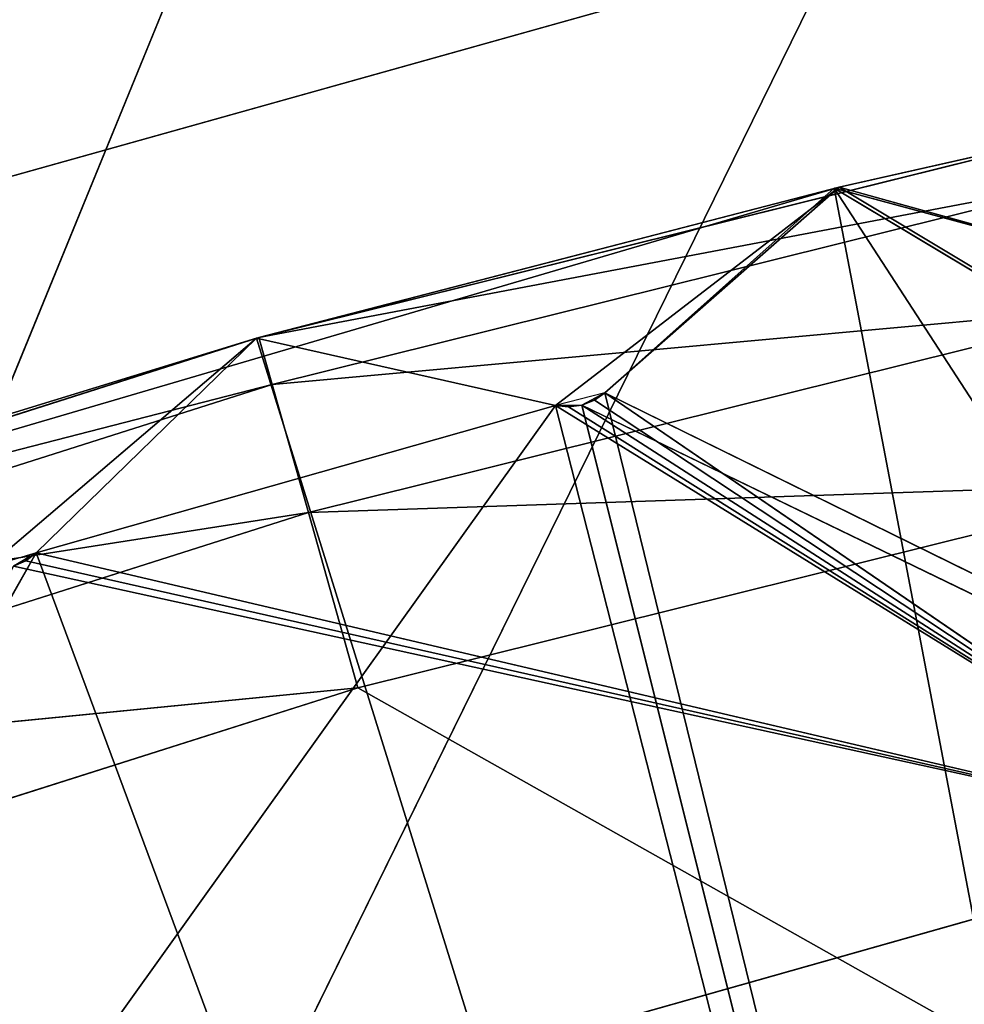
# Model space of a CAD drawing. Extents: x 186 to 416, y 0 to 124.
# Tile 1018 of 1056: x 334.85 to 337.45, y 74.11 to 76.81. Entities that reach past the tile are written whole.
import ezdxf

# ---------------------------------------------------------------- set-up
doc = ezdxf.new("R2010")
doc.units = 0
doc.header["$LTSCALE"] = 25.4
doc.layers.get('0').update_dxf_attribs({"color": 13, "linetype": 'CONTINUOUS'})

# ---------------------------------------------------------------- blocks, each defined once
blk = doc.blocks.new('PILLS-I-PLAFON-8266-8272_0')
at = {"color": 250}
for p, q in [((141.35, 30.1596, 68.9626), (152.0238, 30.1596, 47.2421)), ((141.35, 30.1596, 68.9626), (152.0238, 30.1596, 47.2421)), ((152.0238, 30.1596, 47.2421), (148.6929, 30.1596, 48.1754)), ((152.0238, 30.1596, 47.2421), (148.6929, 30.1596, 48.1754)), ((150.5061, 29.1596, 46.5906), (141.35, 29.1596, 68.9626)), ((150.5061, 29.1596, 46.5906), (141.35, 29.1596, 68.9626))]:
    blk.add_line(p, q, dxfattribs=at)
at = {"color": 0}
for p, q in [((150.7012, 14.4164, 49.2854), (148.3139, 14.2825, 49.5201)), ((150.7012, 14.4164, 49.2854), (148.3139, 14.2825, 49.5201)), ((150.7012, 14.4164, 49.2854), (148.4806, 14.4164, 49.9915)), ((150.7012, 14.4164, 49.2854), (148.4806, 14.4164, 49.9915)), ((150.7012, 14.4164, 49.2854), (150.565, 14.2825, 48.8043)), ((150.7012, 14.4164, 49.2854), (150.565, 14.2825, 48.8043)), ((152.9625, 14.4164, 48.7231), (150.565, 14.2825, 48.8043)), ((152.9625, 14.4164, 48.7231), (150.565, 14.2825, 48.8043)), ((152.9625, 14.4164, 48.7231), (150.7012, 14.4164, 49.2854)), ((150.7012, 14.4164, 49.2854), (172.3212, 14.4164, 61.4656)), ((150.7012, 14.4164, 49.2854), (172.3212, 14.4164, 61.4656)), ((152.9625, 14.4164, 48.7231), (150.7012, 14.4164, 49.2854)), ((150.565, 14.2825, 48.8043), (148.1919, 13.9164, 49.175)), ((150.565, 14.2825, 48.8043), (148.1919, 13.9164, 49.175)), ((148.3139, 14.2825, 49.5201), (150.565, 14.2825, 48.8043)), ((148.3139, 14.2825, 49.5201), (150.565, 14.2825, 48.8043)), ((150.565, 14.2825, 48.8043), (150.4654, 13.9164, 48.4521)), ((150.565, 14.2825, 48.8043), (150.4654, 13.9164, 48.4521)), ((152.8574, 14.2825, 48.2342), (150.4654, 13.9164, 48.4521)), ((152.8574, 14.2825, 48.2342), (150.4654, 13.9164, 48.4521)), ((150.565, 14.2825, 48.8043), (152.8574, 14.2825, 48.2342)), ((150.565, 14.2825, 48.8043), (152.8574, 14.2825, 48.2342)), ((150.4654, 13.9164, 48.4521), (148.1472, 13.4164, 49.0487)), ((150.4654, 13.9164, 48.4521), (148.1472, 13.4164, 49.0487)), ((148.1919, 13.9164, 49.175), (150.4654, 13.9164, 48.4521)), ((148.1919, 13.9164, 49.175), (150.4654, 13.9164, 48.4521)), ((150.4654, 13.9164, 48.4521), (150.4289, 13.4164, 48.3232)), ((150.4654, 13.9164, 48.4521), (150.4289, 13.4164, 48.3232)), ((152.7805, 13.9164, 47.8764), (150.4289, 13.4164, 48.3232)), ((152.7805, 13.9164, 47.8764), (150.4289, 13.4164, 48.3232)), ((150.4654, 13.9164, 48.4521), (152.7805, 13.9164, 47.8764)), ((150.4654, 13.9164, 48.4521), (152.7805, 13.9164, 47.8764)), ((148.1472, 13.4164, 49.0487), (150.4224, 7.4164, 48.3251)), ((152.0238, 7.4164, 47.9096), (148.1472, 13.4164, 49.0487)), ((148.1472, 13.4164, 49.0487), (150.4289, 13.4164, 48.3232)), ((152.0238, 7.4164, 47.9096), (148.1472, 13.4164, 49.0487)), ((148.1472, 13.4164, 49.0487), (150.4224, 7.4164, 48.3251)), ((148.1472, 13.4164, 49.0487), (150.4289, 13.4164, 48.3232)), ((152.7524, 7.4164, 47.7454), (150.4289, 13.4164, 48.3232)), ((150.4289, 13.4164, 48.3232), (152.7524, 13.4164, 47.7454)), ((152.7524, 7.4164, 47.7454), (150.4289, 13.4164, 48.3232)), ((152.0238, 7.4164, 47.9096), (150.4289, 13.4164, 48.3232)), ((152.0238, 7.4164, 47.9096), (150.4289, 13.4164, 48.3232)), ((150.4289, 13.4164, 48.3232), (152.7524, 13.4164, 47.7454)), ((150.4224, 7.4164, 48.3251), (148.8645, 7.4164, 48.8032)), ((150.4224, 7.4164, 48.3251), (148.8645, 7.4164, 48.8032)), ((150.4224, 7.4164, 48.3251), (149.6827, 7.4164, 48.9555)), ((150.4224, 7.4164, 48.3251), (149.6827, 7.4164, 48.9555)), ((149.8169, 7.4164, 48.9149), (149.6827, 7.4164, 48.9555)), ((149.8169, 7.2941, 48.9149), (149.7548, 7.4164, 48.9515)), ((149.7548, 7.4164, 48.9515), (149.8169, 7.4164, 48.9149)), ((149.8169, 7.4164, 48.9149), (149.8169, 7.2941, 48.9149)), ((149.8169, 7.4164, 48.9149), (150.4224, 7.2941, 48.3251)), ((149.8169, 7.4164, 48.9149), (150.4224, 7.2941, 48.3251)), ((149.8169, 7.4164, 48.9149), (150.4224, 7.4164, 48.3251)), ((149.8169, 7.4164, 48.9149), (150.4224, 7.4164, 48.3251)), ((152.0238, 7.4164, 47.9096), (150.4224, 7.4164, 48.3251)), ((150.4224, 7.4164, 48.3251), (150.4224, 7.2941, 48.3251)), ((151.2443, 7.2941, 48.5096), (150.4224, 7.4164, 48.3251)), ((150.4224, 7.4164, 48.3251), (151.2443, 7.4164, 48.5096)), ((151.2443, 7.2941, 48.5096), (150.4224, 7.4164, 48.3251)), ((150.4224, 7.4164, 48.3251), (150.4224, 7.2941, 48.3251)), ((152.0238, 7.4164, 47.9096), (150.4224, 7.4164, 48.3251)), ((150.4224, 7.4164, 48.3251), (151.2443, 7.4164, 48.5096)), ((151.3165, 7.2941, 48.5088), (151.2443, 7.4164, 48.5096)), ((151.2443, 7.4164, 48.5096), (151.3165, 7.4164, 48.5088)), ((151.2443, 7.4164, 48.5096), (151.2443, 7.2941, 48.5096)), ((152.0238, 7.4164, 47.9096), (151.2443, 7.4164, 48.5096)), ((152.0238, 7.4164, 47.9096), (151.2443, 7.4164, 48.5096)), ((151.3802, 7.4164, 48.4749), (151.2443, 7.4164, 48.5096)), ((151.3802, 7.2941, 48.4749), (151.3165, 7.4164, 48.5088)), ((151.3165, 7.4164, 48.5088), (151.3802, 7.4164, 48.4749)), ((151.3165, 7.2941, 48.5088), (151.3165, 7.4164, 48.5088)), ((151.3802, 7.4164, 48.4749), (151.3802, 7.2941, 48.4749)), ((151.3802, 7.4164, 48.4749), (152.0238, 7.2941, 47.9096)), ((151.3802, 7.4164, 48.4749), (152.0238, 7.2941, 47.9096)), ((151.3802, 7.4164, 48.4749), (152.0238, 7.4164, 47.9096)), ((151.3802, 7.4164, 48.4749), (152.0238, 7.4164, 47.9096)), ((152.7524, 7.4164, 47.7454), (152.0238, 7.4164, 47.9096)), ((152.0238, 7.2941, 47.9096), (152.0238, 7.4164, 47.9096)), ((152.824, 7.2941, 48.1327), (152.0238, 7.4164, 47.9096)), ((152.0238, 7.4164, 47.9096), (152.824, 7.4164, 48.1327)), ((152.824, 7.2941, 48.1327), (152.0238, 7.4164, 47.9096)), ((152.0238, 7.2941, 47.9096), (152.0238, 7.4164, 47.9096)), ((152.0238, 7.4164, 47.9096), (152.824, 7.4164, 48.1327)), ((152.7524, 7.4164, 47.7454), (152.0238, 7.4164, 47.9096)), ((149.8169, 7.2941, 48.9149), (145.3801, 7.2941, 56.7069)), ((149.8169, 7.2941, 48.9149), (145.3801, 7.2941, 56.7069)), ((149.7548, 7.2941, 48.9515), (149.8169, 7.2941, 48.9149)), ((154.7206, 7.2941, 62.125), (149.8169, 7.2941, 48.9149)), ((149.8169, 7.2941, 48.9149), (150.4224, 7.2941, 48.3251)), ((154.7206, 7.2941, 62.125), (149.8169, 7.2941, 48.9149)), ((149.8169, 7.2941, 48.9149), (150.4224, 7.2941, 48.3251)), ((150.4224, 7.2941, 48.3251), (154.7206, 7.2941, 62.125)), ((150.4224, 7.2941, 48.3251), (154.7206, 7.2941, 62.125)), ((150.4224, 7.2941, 48.3251), (151.2443, 7.2941, 48.5096)), ((150.4224, 7.2941, 48.3251), (151.2443, 7.2941, 48.5096)), ((154.7206, 7.2941, 62.125), (151.2443, 7.2941, 48.5096)), ((151.2443, 7.2941, 48.5096), (151.3165, 7.2941, 48.5088)), ((154.7206, 7.2941, 62.125), (151.2443, 7.2941, 48.5096)), ((160.139, 7.2941, 52.7838), (151.3165, 7.2941, 48.5088)), ((151.3165, 7.2941, 48.5088), (151.3802, 7.2941, 48.4749)), ((160.139, 7.2941, 52.7838), (151.3165, 7.2941, 48.5088)), ((154.7206, 7.2941, 62.125), (151.3165, 7.2941, 48.5088)), ((154.7206, 7.2941, 62.125), (151.3165, 7.2941, 48.5088)), ((160.139, 7.2941, 52.7838), (151.3802, 7.2941, 48.4749)), ((151.3802, 7.2941, 48.4749), (152.0238, 7.2941, 47.9096)), ((160.139, 7.2941, 52.7838), (151.3802, 7.2941, 48.4749)), ((151.3802, 7.2941, 48.4749), (152.0238, 7.2941, 47.9096)), ((152.0238, 7.2941, 47.9096), (152.824, 7.2941, 48.1327)), ((160.139, 7.2941, 52.7838), (152.0238, 7.2941, 47.9096)), ((160.139, 7.2941, 52.7838), (152.0238, 7.2941, 47.9096)), ((152.0238, 7.2941, 47.9096), (152.824, 7.2941, 48.1327))]:
    blk.add_line(p, q, dxfattribs=at)
at = {"color": 7}
for p, q in [((145.3801, 7.0619, 56.7069), (149.8169, 7.0619, 48.9149)), ((145.3801, 7.0619, 56.7069), (149.8169, 7.0619, 48.9149)), ((145.3801, 7.0619, 56.7069), (151.2443, 7.0619, 48.5096)), ((145.3801, 7.0619, 56.7069), (151.2443, 7.0619, 48.5096)), ((149.8169, 7.0619, 48.9149), (149.7548, 7.0619, 48.9515)), ((149.7548, 7.0619, 48.9515), (149.7888, 2.009, 48.9365)), ((149.7548, 7.0619, 48.9515), (149.7888, 2.009, 48.9365)), ((149.8169, 7.0619, 48.9149), (149.7548, 7.0619, 48.9515)), ((149.8169, 7.0619, 48.9149), (149.7888, 2.009, 48.9365)), ((149.8169, 7.0619, 48.9149), (149.7888, 2.009, 48.9365)), ((150.4224, 7.0619, 48.3251), (149.8169, 7.0619, 48.9149)), ((149.8169, 7.0619, 48.9149), (151.2443, 7.0619, 48.5096)), ((149.8169, 7.0619, 48.9149), (151.2443, 7.0619, 48.5096)), ((149.8169, 7.0619, 48.9149), (149.8169, 2.0214, 48.9149)), ((149.8169, 2.0214, 48.9149), (150.4224, 7.0619, 48.3251)), ((149.8169, 2.0214, 48.9149), (150.4224, 7.0619, 48.3251)), ((149.8169, 7.0619, 48.9149), (149.8169, 2.0214, 48.9149)), ((150.4224, 7.0619, 48.3251), (149.8169, 7.0619, 48.9149)), ((151.2443, 7.0619, 48.5096), (150.4224, 7.0619, 48.3251)), ((150.4224, 7.0619, 48.3251), (150.4224, 2.4164, 48.3251)), ((150.4224, 2.4164, 48.3251), (151.2443, 7.0619, 48.5096)), ((150.4224, 2.4164, 48.3251), (151.2443, 7.0619, 48.5096)), ((150.4224, 7.0619, 48.3251), (150.4224, 2.4164, 48.3251)), ((151.2443, 7.0619, 48.5096), (150.4224, 7.0619, 48.3251)), ((151.3165, 7.0619, 48.5088), (151.2443, 7.0619, 48.5096)), ((151.2443, 7.0619, 48.5096), (154.7206, 7.0619, 62.125)), ((151.2443, 7.0619, 48.5096), (154.7206, 7.0619, 62.125)), ((151.2443, 7.0619, 48.5096), (151.2443, 2.0223, 48.5096)), ((151.2443, 7.0619, 48.5096), (151.2443, 2.0223, 48.5096)), ((151.2443, 7.0619, 48.5096), (151.2796, 2.0096, 48.5135)), ((151.2443, 7.0619, 48.5096), (151.2796, 2.0096, 48.5135)), ((151.3165, 7.0619, 48.5088), (151.2443, 7.0619, 48.5096)), ((151.3165, 7.0619, 48.5088), (151.2796, 2.0096, 48.5135)), ((151.3165, 7.0619, 48.5088), (151.2796, 2.0096, 48.5135)), ((151.3802, 7.0619, 48.4749), (151.3165, 7.0619, 48.5088)), ((151.3165, 7.0619, 48.5088), (154.7206, 7.0619, 62.125)), ((151.3165, 7.0619, 48.5088), (154.7206, 7.0619, 62.125)), ((151.3165, 7.0619, 48.5088), (151.3165, 2.0049, 48.5088)), ((151.3165, 7.0619, 48.5088), (151.3165, 2.0049, 48.5088)), ((151.3165, 7.0619, 48.5088), (151.3511, 2.0093, 48.4953)), ((151.3165, 7.0619, 48.5088), (151.3511, 2.0093, 48.4953)), ((151.3802, 7.0619, 48.4749), (151.3165, 7.0619, 48.5088)), ((151.3802, 7.0619, 48.4749), (151.3511, 2.0093, 48.4953)), ((151.3802, 7.0619, 48.4749), (151.3511, 2.0093, 48.4953)), ((154.7206, 7.0619, 62.125), (151.3802, 7.0619, 48.4749)), ((154.7206, 7.0619, 62.125), (151.3802, 7.0619, 48.4749)), ((152.0104, 7.0619, 47.9128), (151.3802, 7.0619, 48.4749)), ((151.3802, 7.0619, 48.4749), (151.3802, 2.0218, 48.4749)), ((151.3802, 2.0218, 48.4749), (152.0104, 7.0619, 47.9128)), ((151.3802, 2.0218, 48.4749), (152.0104, 7.0619, 47.9128)), ((151.3802, 7.0619, 48.4749), (151.3802, 2.0218, 48.4749)), ((152.0104, 7.0619, 47.9128), (151.3802, 7.0619, 48.4749)), ((154.7206, 7.0619, 62.125), (152.0104, 7.0619, 47.9128)), ((154.7206, 7.0619, 62.125), (152.0104, 7.0619, 47.9128)), ((160.139, 7.0619, 52.7838), (152.0104, 7.0619, 47.9128)), ((160.139, 7.0619, 52.7838), (152.0104, 7.0619, 47.9128)), ((152.824, 7.0619, 48.1327), (152.0104, 7.0619, 47.9128)), ((152.0104, 7.0619, 47.9128), (152.0104, 2.4164, 47.9128)), ((152.0104, 2.4164, 47.9128), (152.824, 7.0619, 48.1327)), ((152.0104, 2.4164, 47.9128), (152.824, 7.0619, 48.1327)), ((152.0104, 7.0619, 47.9128), (152.0104, 2.4164, 47.9128)), ((152.824, 7.0619, 48.1327), (152.0104, 7.0619, 47.9128)), ((149.8169, 2.0214, 48.9149), (150.4224, 2.4164, 48.3251)), ((149.8169, 2.0214, 48.9149), (150.4224, 2.4164, 48.3251)), ((150.4224, 2.4164, 48.3251), (151.2443, 2.0223, 48.5096)), ((150.4224, 2.4164, 48.3251), (151.2443, 2.0223, 48.5096)), ((151.3802, 2.0218, 48.4749), (152.0104, 2.4164, 47.9128)), ((151.3802, 2.0218, 48.4749), (152.0104, 2.4164, 47.9128)), ((152.0104, 2.4164, 47.9128), (152.824, 2.0227, 48.1327)), ((153.1726, 0.4164, 49.7008), (152.0104, 2.4164, 47.9128)), ((153.1726, 0.4164, 49.7008), (152.0104, 2.4164, 47.9128)), ((152.0104, 2.4164, 47.9128), (152.824, 2.0227, 48.1327)), ((149.7548, 2.0045, 48.9515), (149.7888, 2.009, 48.9365)), ((149.7548, 2.0045, 48.9515), (149.7888, 2.009, 48.9365)), ((149.7548, 2.0045, 48.9515), (153.1726, 0.4164, 49.7008)), ((149.7548, 2.0045, 48.9515), (153.1726, 0.4164, 49.7008)), ((149.7888, 2.009, 48.9365), (149.8169, 2.0214, 48.9149)), ((149.7888, 2.009, 48.9365), (149.8169, 2.0214, 48.9149)), ((153.1726, 0.4164, 49.7008), (149.7888, 2.009, 48.9365)), ((153.1726, 0.4164, 49.7008), (149.7888, 2.009, 48.9365)), ((151.2443, 2.0223, 48.5096), (149.8169, 2.0214, 48.9149)), ((151.2443, 2.0223, 48.5096), (149.8169, 2.0214, 48.9149)), ((153.1726, 0.4164, 49.7008), (149.8169, 2.0214, 48.9149)), ((153.1726, 0.4164, 49.7008), (149.8169, 2.0214, 48.9149)), ((151.2443, 2.0223, 48.5096), (153.1726, 0.4164, 49.7008)), ((151.2443, 2.0223, 48.5096), (151.2796, 2.0096, 48.5135)), ((151.2443, 2.0223, 48.5096), (153.1726, 0.4164, 49.7008)), ((151.2443, 2.0223, 48.5096), (151.2796, 2.0096, 48.5135)), ((151.2796, 2.0096, 48.5135), (153.1726, 0.4164, 49.7008)), ((151.2796, 2.0096, 48.5135), (153.1726, 0.4164, 49.7008)), ((151.2796, 2.0096, 48.5135), (151.3165, 2.0049, 48.5088)), ((151.2796, 2.0096, 48.5135), (151.3165, 2.0049, 48.5088)), ((151.3165, 2.0049, 48.5088), (151.3511, 2.0093, 48.4953)), ((151.3165, 2.0049, 48.5088), (151.3511, 2.0093, 48.4953)), ((151.3165, 2.0049, 48.5088), (153.1726, 0.4164, 49.7008)), ((151.3165, 2.0049, 48.5088), (153.1726, 0.4164, 49.7008)), ((151.3511, 2.0093, 48.4953), (151.3802, 2.0218, 48.4749)), ((151.3511, 2.0093, 48.4953), (151.3802, 2.0218, 48.4749)), ((151.3511, 2.0093, 48.4953), (153.1726, 0.4164, 49.7008)), ((151.3511, 2.0093, 48.4953), (153.1726, 0.4164, 49.7008)), ((153.1726, 0.4164, 49.7008), (151.3802, 2.0218, 48.4749)), ((153.1726, 0.4164, 49.7008), (151.3802, 2.0218, 48.4749)), ((153.1726, 0.4164, 49.7008), (148.814, 0.4164, 50.9343)), ((153.1726, 0.4164, 49.7008), (148.814, 0.4164, 50.9343))]:
    blk.add_line(p, q, dxfattribs=at)
at = {"color": 250}
mesh = blk.add_polyface(dxfattribs=at)
corners = [(141.35, 30.1596, 68.9626), (152.0238, 30.1596, 47.2421), (148.6929, 30.1596, 48.1754)]
mesh.append_faces([[corners[k] for k in face] for face in [(0, 1, 2)]], dxfattribs={"color": 250})
mesh = blk.add_polyface(dxfattribs=at)
corners = [(141.35, 30.1596, 68.9626), (155.4257, 30.1596, 46.6156), (152.0238, 30.1596, 47.2421)]
mesh.append_faces([[corners[k] for k in face] for face in [(0, 1, 2)]], dxfattribs={"color": 250})
mesh = blk.add_polyface(dxfattribs=at)
corners = [(157.2713, 30.1596, 69.1801), (155.4257, 30.1596, 46.6156), (141.35, 30.1596, 68.9626)]
mesh.append_faces([[corners[k] for k in face] for face in [(0, 1, 2)]], dxfattribs={"color": 250})
mesh = blk.add_polyface(dxfattribs=at)
corners = [(148.6929, 30.1596, 48.1754), (152.0238, 30.1596, 47.2421), (148.4531, 30.0074, 47.4485)]
mesh.append_faces([[corners[k] for k in face] for face in [(0, 1, 2)]], dxfattribs={"color": 250})
mesh = blk.add_polyface(dxfattribs=at)
corners = [(141.35, 29.1596, 68.9626), (145.6753, 29.1596, 48.2304), (150.5061, 29.1596, 46.5906)]
mesh.append_faces([[corners[k] for k in face] for face in [(0, 1, 2)]], dxfattribs={"color": 250})
mesh = blk.add_polyface(dxfattribs=at)
corners = [(141.35, 29.1596, 68.9626), (150.5061, 29.1596, 46.5906), (155.5095, 29.1596, 45.5953)]
mesh.append_faces([[corners[k] for k in face] for face in [(0, 1, 2)]], dxfattribs={"color": 250})
mesh = blk.add_polyface(dxfattribs=at)
corners = [(141.899, 29.1596, 69.5117), (141.35, 29.1596, 68.9626), (155.5095, 29.1596, 45.5953)]
mesh.append_faces([[corners[k] for k in face] for face in [(0, 1, 2)]], dxfattribs={"color": 250})
mesh = blk.add_polyface(dxfattribs=at)
corners = [(141.899, 29.1596, 69.5117), (170.6939, 29.1596, 46.5906), (171.6164, 29.1596, 46.8499)]
mesh.append_faces([[corners[k] for k in face] for face in [(0, 1, 2)]], dxfattribs={"color": 250})
mesh = blk.add_polyface(dxfattribs=at)
corners = [(141.899, 29.1596, 69.5117), (165.6905, 29.1596, 45.5953), (170.6939, 29.1596, 46.5906)]
mesh.append_faces([[corners[k] for k in face] for face in [(0, 1, 2)]], dxfattribs={"color": 250})
mesh = blk.add_polyface(dxfattribs=at)
corners = [(141.899, 29.1596, 69.5117), (171.6164, 29.1596, 46.8499), (160.6, 29.1596, 66.7617)]
mesh.append_faces([[corners[k] for k in face] for face in [(0, 1, 2)]], dxfattribs={"color": 250})
mesh = blk.add_polyface(dxfattribs=at)
corners = [(141.899, 29.1596, 69.5117), (155.5095, 29.1596, 45.5953), (160.6, 29.1596, 45.2617)]
mesh.append_faces([[corners[k] for k in face] for face in [(0, 1, 2)]], dxfattribs={"color": 250})
mesh = blk.add_polyface(dxfattribs=at)
corners = [(141.899, 29.1596, 69.5117), (160.6, 29.1596, 45.2617), (165.6905, 29.1596, 45.5953)]
mesh.append_faces([[corners[k] for k in face] for face in [(0, 1, 2)]], dxfattribs={"color": 250})
mesh = blk.add_polyface(dxfattribs=at)
corners = [(150.5061, 29.1596, 46.5906), (145.6753, 6.7596, 48.2304), (150.5061, 6.7596, 46.5906)]
mesh.append_faces([[corners[k] for k in face] for face in [(0, 1, 2)]], dxfattribs={"color": 250})
mesh = blk.add_polyface(dxfattribs=at)
corners = [(150.5061, 29.1596, 46.5906), (145.6753, 29.1596, 48.2304), (145.6753, 6.7596, 48.2304)]
mesh.append_faces([[corners[k] for k in face] for face in [(0, 1, 2)]], dxfattribs={"color": 250})
at = {"color": 0}
mesh = blk.add_polyface(dxfattribs=at)
corners = [(172.3212, 14.4164, 61.4656), (148.4806, 14.4164, 49.9915), (146.3098, 14.4164, 50.8384)]
mesh.append_faces([[corners[k] for k in face] for face in [(0, 1, 2)]], dxfattribs={"color": 0})
mesh = blk.add_polyface(dxfattribs=at)
corners = [(148.4806, 14.4164, 49.9915), (150.7012, 14.4164, 49.2854), (148.3139, 14.2825, 49.5201)]
mesh.append_faces([[corners[k] for k in face] for face in [(0, 1, 2)]], dxfattribs={"color": 0})
mesh = blk.add_polyface(dxfattribs=at)
corners = [(148.3139, 14.2825, 49.5201), (150.7012, 14.4164, 49.2854), (150.565, 14.2825, 48.8043)]
mesh.append_faces([[corners[k] for k in face] for face in [(0, 1, 2)]], dxfattribs={"color": 0})
mesh = blk.add_polyface(dxfattribs=at)
corners = [(172.3212, 14.4164, 61.4656), (150.7012, 14.4164, 49.2854), (148.4806, 14.4164, 49.9915)]
mesh.append_faces([[corners[k] for k in face] for face in [(0, 1, 2)]], dxfattribs={"color": 0})
mesh = blk.add_polyface(dxfattribs=at)
corners = [(150.7012, 14.4164, 49.2854), (152.9625, 14.4164, 48.7231), (150.565, 14.2825, 48.8043)]
mesh.append_faces([[corners[k] for k in face] for face in [(0, 1, 2)]], dxfattribs={"color": 0})
mesh = blk.add_polyface(dxfattribs=at)
corners = [(150.565, 14.2825, 48.8043), (152.9625, 14.4164, 48.7231), (152.8574, 14.2825, 48.2342)]
mesh.append_faces([[corners[k] for k in face] for face in [(0, 1, 2)]], dxfattribs={"color": 0})
mesh = blk.add_polyface(dxfattribs=at)
corners = [(172.3212, 14.4164, 61.4656), (152.9625, 14.4164, 48.7231), (150.7012, 14.4164, 49.2854)]
mesh.append_faces([[corners[k] for k in face] for face in [(0, 1, 2)]], dxfattribs={"color": 0})
mesh = blk.add_polyface(dxfattribs=at)
corners = [(148.3139, 14.2825, 49.5201), (150.565, 14.2825, 48.8043), (148.1919, 13.9164, 49.175)]
mesh.append_faces([[corners[k] for k in face] for face in [(0, 1, 2)]], dxfattribs={"color": 0})
mesh = blk.add_polyface(dxfattribs=at)
corners = [(148.1919, 13.9164, 49.175), (150.565, 14.2825, 48.8043), (150.4654, 13.9164, 48.4521)]
mesh.append_faces([[corners[k] for k in face] for face in [(0, 1, 2)]], dxfattribs={"color": 0})
mesh = blk.add_polyface(dxfattribs=at)
corners = [(150.565, 14.2825, 48.8043), (152.8574, 14.2825, 48.2342), (150.4654, 13.9164, 48.4521)]
mesh.append_faces([[corners[k] for k in face] for face in [(0, 1, 2)]], dxfattribs={"color": 0})
mesh = blk.add_polyface(dxfattribs=at)
corners = [(150.4654, 13.9164, 48.4521), (152.8574, 14.2825, 48.2342), (152.7805, 13.9164, 47.8764)]
mesh.append_faces([[corners[k] for k in face] for face in [(0, 1, 2)]], dxfattribs={"color": 0})
mesh = blk.add_polyface(dxfattribs=at)
corners = [(150.4654, 13.9164, 48.4521), (148.1472, 13.4164, 49.0487), (148.1919, 13.9164, 49.175)]
mesh.append_faces([[corners[k] for k in face] for face in [(0, 1, 2)]], dxfattribs={"color": 0})
mesh = blk.add_polyface(dxfattribs=at)
corners = [(150.4654, 13.9164, 48.4521), (150.4289, 13.4164, 48.3232), (148.1472, 13.4164, 49.0487)]
mesh.append_faces([[corners[k] for k in face] for face in [(0, 1, 2)]], dxfattribs={"color": 0})
mesh = blk.add_polyface(dxfattribs=at)
corners = [(152.7805, 13.9164, 47.8764), (150.4289, 13.4164, 48.3232), (150.4654, 13.9164, 48.4521)]
mesh.append_faces([[corners[k] for k in face] for face in [(0, 1, 2)]], dxfattribs={"color": 0})
mesh = blk.add_polyface(dxfattribs=at)
corners = [(152.7805, 13.9164, 47.8764), (152.7524, 13.4164, 47.7454), (150.4289, 13.4164, 48.3232)]
mesh.append_faces([[corners[k] for k in face] for face in [(0, 1, 2)]], dxfattribs={"color": 0})
mesh = blk.add_polyface(dxfattribs=at)
corners = [(150.4224, 7.4164, 48.3251), (148.8645, 7.4164, 48.8032), (148.1472, 13.4164, 49.0487)]
mesh.append_faces([[corners[k] for k in face] for face in [(0, 1, 2)]], dxfattribs={"color": 0})
mesh = blk.add_polyface(dxfattribs=at)
corners = [(152.0238, 7.4164, 47.9096), (148.1472, 13.4164, 49.0487), (150.4289, 13.4164, 48.3232)]
mesh.append_faces([[corners[k] for k in face] for face in [(0, 1, 2)]], dxfattribs={"color": 0})
mesh = blk.add_polyface(dxfattribs=at)
corners = [(152.0238, 7.4164, 47.9096), (150.4224, 7.4164, 48.3251), (148.1472, 13.4164, 49.0487)]
mesh.append_faces([[corners[k] for k in face] for face in [(0, 1, 2)]], dxfattribs={"color": 0})
mesh = blk.add_polyface(dxfattribs=at)
corners = [(152.7524, 7.4164, 47.7454), (150.4289, 13.4164, 48.3232), (152.7524, 13.4164, 47.7454)]
mesh.append_faces([[corners[k] for k in face] for face in [(0, 1, 2)]], dxfattribs={"color": 0})
mesh = blk.add_polyface(dxfattribs=at)
corners = [(152.7524, 7.4164, 47.7454), (152.0238, 7.4164, 47.9096), (150.4289, 13.4164, 48.3232)]
mesh.append_faces([[corners[k] for k in face] for face in [(0, 1, 2)]], dxfattribs={"color": 0})
mesh = blk.add_polyface(dxfattribs=at)
corners = [(149.6827, 7.4164, 48.9555), (148.8645, 7.4164, 48.8032), (150.4224, 7.4164, 48.3251)]
mesh.append_faces([[corners[k] for k in face] for face in [(0, 1, 2)]], dxfattribs={"color": 0})
mesh = blk.add_polyface(dxfattribs=at)
corners = [(149.6827, 7.4164, 48.9555), (150.4224, 7.4164, 48.3251), (149.8169, 7.4164, 48.9149)]
mesh.append_faces([[corners[k] for k in face] for face in [(0, 1, 2)]], dxfattribs={"color": 0})
mesh = blk.add_polyface(dxfattribs=at)
corners = [(150.4224, 7.2941, 48.3251), (149.8169, 7.2941, 48.9149), (149.8169, 7.4164, 48.9149)]
mesh.append_faces([[corners[k] for k in face] for face in [(0, 1, 2)]], dxfattribs={"color": 0})
mesh = blk.add_polyface(dxfattribs=at)
corners = [(150.4224, 7.2941, 48.3251), (149.8169, 7.4164, 48.9149), (150.4224, 7.4164, 48.3251)]
mesh.append_faces([[corners[k] for k in face] for face in [(0, 1, 2)]], dxfattribs={"color": 0})
mesh = blk.add_polyface(dxfattribs=at)
corners = [(151.2443, 7.2941, 48.5096), (150.4224, 7.4164, 48.3251), (151.2443, 7.4164, 48.5096)]
mesh.append_faces([[corners[k] for k in face] for face in [(0, 1, 2)]], dxfattribs={"color": 0})
mesh = blk.add_polyface(dxfattribs=at)
corners = [(151.2443, 7.2941, 48.5096), (150.4224, 7.2941, 48.3251), (150.4224, 7.4164, 48.3251)]
mesh.append_faces([[corners[k] for k in face] for face in [(0, 1, 2)]], dxfattribs={"color": 0})
mesh = blk.add_polyface(dxfattribs=at)
corners = [(151.2443, 7.4164, 48.5096), (150.4224, 7.4164, 48.3251), (152.0238, 7.4164, 47.9096)]
mesh.append_faces([[corners[k] for k in face] for face in [(0, 1, 2)]], dxfattribs={"color": 0})
mesh = blk.add_polyface(dxfattribs=at)
corners = [(151.2443, 7.4164, 48.5096), (152.0238, 7.4164, 47.9096), (151.3802, 7.4164, 48.4749)]
mesh.append_faces([[corners[k] for k in face] for face in [(0, 1, 2)]], dxfattribs={"color": 0})
mesh = blk.add_polyface(dxfattribs=at)
corners = [(152.0238, 7.2941, 47.9096), (151.3802, 7.2941, 48.4749), (151.3802, 7.4164, 48.4749)]
mesh.append_faces([[corners[k] for k in face] for face in [(0, 1, 2)]], dxfattribs={"color": 0})
mesh = blk.add_polyface(dxfattribs=at)
corners = [(152.0238, 7.2941, 47.9096), (151.3802, 7.4164, 48.4749), (152.0238, 7.4164, 47.9096)]
mesh.append_faces([[corners[k] for k in face] for face in [(0, 1, 2)]], dxfattribs={"color": 0})
mesh = blk.add_polyface(dxfattribs=at)
corners = [(152.824, 7.2941, 48.1327), (152.0238, 7.4164, 47.9096), (152.824, 7.4164, 48.1327)]
mesh.append_faces([[corners[k] for k in face] for face in [(0, 1, 2)]], dxfattribs={"color": 0})
mesh = blk.add_polyface(dxfattribs=at)
corners = [(152.824, 7.2941, 48.1327), (152.0238, 7.2941, 47.9096), (152.0238, 7.4164, 47.9096)]
mesh.append_faces([[corners[k] for k in face] for face in [(0, 1, 2)]], dxfattribs={"color": 0})
mesh = blk.add_polyface(dxfattribs=at)
corners = [(152.824, 7.4164, 48.1327), (152.0238, 7.4164, 47.9096), (152.7524, 7.4164, 47.7454)]
mesh.append_faces([[corners[k] for k in face] for face in [(0, 1, 2)]], dxfattribs={"color": 0})
mesh = blk.add_polyface(dxfattribs=at)
corners = [(145.3801, 7.2941, 56.7069), (149.7548, 7.2941, 48.9515), (149.8169, 7.2941, 48.9149)]
mesh.append_faces([[corners[k] for k in face] for face in [(0, 1, 2)]], dxfattribs={"color": 0})
mesh = blk.add_polyface(dxfattribs=at)
corners = [(154.7206, 7.2941, 62.125), (145.3801, 7.2941, 56.7069), (149.8169, 7.2941, 48.9149)]
mesh.append_faces([[corners[k] for k in face] for face in [(0, 1, 2)]], dxfattribs={"color": 0})
mesh = blk.add_polyface(dxfattribs=at)
corners = [(154.7206, 7.2941, 62.125), (149.8169, 7.2941, 48.9149), (150.4224, 7.2941, 48.3251)]
mesh.append_faces([[corners[k] for k in face] for face in [(0, 1, 2)]], dxfattribs={"color": 0})
mesh = blk.add_polyface(dxfattribs=at)
corners = [(154.7206, 7.2941, 62.125), (150.4224, 7.2941, 48.3251), (151.2443, 7.2941, 48.5096)]
mesh.append_faces([[corners[k] for k in face] for face in [(0, 1, 2)]], dxfattribs={"color": 0})
mesh = blk.add_polyface(dxfattribs=at)
corners = [(154.7206, 7.2941, 62.125), (151.2443, 7.2941, 48.5096), (151.3165, 7.2941, 48.5088)]
mesh.append_faces([[corners[k] for k in face] for face in [(0, 1, 2)]], dxfattribs={"color": 0})
mesh = blk.add_polyface(dxfattribs=at)
corners = [(160.139, 7.2941, 52.7838), (151.3165, 7.2941, 48.5088), (151.3802, 7.2941, 48.4749)]
mesh.append_faces([[corners[k] for k in face] for face in [(0, 1, 2)]], dxfattribs={"color": 0})
mesh = blk.add_polyface(dxfattribs=at)
corners = [(154.7206, 7.2941, 62.125), (151.3165, 7.2941, 48.5088), (160.139, 7.2941, 52.7838)]
mesh.append_faces([[corners[k] for k in face] for face in [(0, 1, 2)]], dxfattribs={"color": 0})
mesh = blk.add_polyface(dxfattribs=at)
corners = [(160.139, 7.2941, 52.7838), (151.3802, 7.2941, 48.4749), (152.0238, 7.2941, 47.9096)]
mesh.append_faces([[corners[k] for k in face] for face in [(0, 1, 2)]], dxfattribs={"color": 0})
mesh = blk.add_polyface(dxfattribs=at)
corners = [(160.139, 7.2941, 52.7838), (152.0238, 7.2941, 47.9096), (152.824, 7.2941, 48.1327)]
mesh.append_faces([[corners[k] for k in face] for face in [(0, 1, 2)]], dxfattribs={"color": 0})
at = {"color": 7}
mesh = blk.add_polyface(dxfattribs=at)
corners = [(145.3801, 7.0619, 56.7069), (149.8169, 7.0619, 48.9149), (149.7548, 7.0619, 48.9515)]
mesh.append_faces([[corners[k] for k in face] for face in [(0, 1, 2)]], dxfattribs={"color": 7})
mesh = blk.add_polyface(dxfattribs=at)
corners = [(145.3801, 7.0619, 56.7069), (151.2443, 7.0619, 48.5096), (149.8169, 7.0619, 48.9149)]
mesh.append_faces([[corners[k] for k in face] for face in [(0, 1, 2)]], dxfattribs={"color": 7})
mesh = blk.add_polyface(dxfattribs=at)
corners = [(154.7206, 7.0619, 62.125), (151.2443, 7.0619, 48.5096), (145.3801, 7.0619, 56.7069)]
mesh.append_faces([[corners[k] for k in face] for face in [(0, 1, 2)]], dxfattribs={"color": 7})
mesh = blk.add_polyface(dxfattribs=at)
corners = [(149.7888, 2.009, 48.9365), (149.7548, 2.0045, 48.9515), (149.7548, 7.0619, 48.9515)]
mesh.append_faces([[corners[k] for k in face] for face in [(0, 1, 2)]], dxfattribs={"color": 7})
mesh = blk.add_polyface(dxfattribs=at)
corners = [(149.8169, 7.0619, 48.9149), (149.7888, 2.009, 48.9365), (149.7548, 7.0619, 48.9515)]
mesh.append_faces([[corners[k] for k in face] for face in [(0, 1, 2)]], dxfattribs={"color": 7})
mesh = blk.add_polyface(dxfattribs=at)
corners = [(149.8169, 2.0214, 48.9149), (149.7888, 2.009, 48.9365), (149.8169, 7.0619, 48.9149)]
mesh.append_faces([[corners[k] for k in face] for face in [(0, 1, 2)]], dxfattribs={"color": 7})
mesh = blk.add_polyface(dxfattribs=at)
corners = [(149.8169, 7.0619, 48.9149), (151.2443, 7.0619, 48.5096), (150.4224, 7.0619, 48.3251)]
mesh.append_faces([[corners[k] for k in face] for face in [(0, 1, 2)]], dxfattribs={"color": 7})
mesh = blk.add_polyface(dxfattribs=at)
corners = [(150.4224, 2.4164, 48.3251), (149.8169, 2.0214, 48.9149), (150.4224, 7.0619, 48.3251)]
mesh.append_faces([[corners[k] for k in face] for face in [(0, 1, 2)]], dxfattribs={"color": 7})
mesh = blk.add_polyface(dxfattribs=at)
corners = [(150.4224, 7.0619, 48.3251), (149.8169, 2.0214, 48.9149), (149.8169, 7.0619, 48.9149)]
mesh.append_faces([[corners[k] for k in face] for face in [(0, 1, 2)]], dxfattribs={"color": 7})
mesh = blk.add_polyface(dxfattribs=at)
corners = [(151.2443, 2.0223, 48.5096), (150.4224, 2.4164, 48.3251), (151.2443, 7.0619, 48.5096)]
mesh.append_faces([[corners[k] for k in face] for face in [(0, 1, 2)]], dxfattribs={"color": 7})
mesh = blk.add_polyface(dxfattribs=at)
corners = [(151.2443, 7.0619, 48.5096), (150.4224, 2.4164, 48.3251), (150.4224, 7.0619, 48.3251)]
mesh.append_faces([[corners[k] for k in face] for face in [(0, 1, 2)]], dxfattribs={"color": 7})
mesh = blk.add_polyface(dxfattribs=at)
corners = [(154.7206, 7.0619, 62.125), (151.3165, 7.0619, 48.5088), (151.2443, 7.0619, 48.5096)]
mesh.append_faces([[corners[k] for k in face] for face in [(0, 1, 2)]], dxfattribs={"color": 7})
mesh = blk.add_polyface(dxfattribs=at)
corners = [(151.2796, 2.0096, 48.5135), (151.2443, 2.0223, 48.5096), (151.2443, 7.0619, 48.5096)]
mesh.append_faces([[corners[k] for k in face] for face in [(0, 1, 2)]], dxfattribs={"color": 7})
mesh = blk.add_polyface(dxfattribs=at)
corners = [(151.3165, 7.0619, 48.5088), (151.2796, 2.0096, 48.5135), (151.2443, 7.0619, 48.5096)]
mesh.append_faces([[corners[k] for k in face] for face in [(0, 1, 2)]], dxfattribs={"color": 7})
mesh = blk.add_polyface(dxfattribs=at)
corners = [(151.3165, 2.0049, 48.5088), (151.2796, 2.0096, 48.5135), (151.3165, 7.0619, 48.5088)]
mesh.append_faces([[corners[k] for k in face] for face in [(0, 1, 2)]], dxfattribs={"color": 7})
mesh = blk.add_polyface(dxfattribs=at)
corners = [(154.7206, 7.0619, 62.125), (151.3802, 7.0619, 48.4749), (151.3165, 7.0619, 48.5088)]
mesh.append_faces([[corners[k] for k in face] for face in [(0, 1, 2)]], dxfattribs={"color": 7})
mesh = blk.add_polyface(dxfattribs=at)
corners = [(151.3511, 2.0093, 48.4953), (151.3165, 2.0049, 48.5088), (151.3165, 7.0619, 48.5088)]
mesh.append_faces([[corners[k] for k in face] for face in [(0, 1, 2)]], dxfattribs={"color": 7})
mesh = blk.add_polyface(dxfattribs=at)
corners = [(151.3802, 7.0619, 48.4749), (151.3511, 2.0093, 48.4953), (151.3165, 7.0619, 48.5088)]
mesh.append_faces([[corners[k] for k in face] for face in [(0, 1, 2)]], dxfattribs={"color": 7})
mesh = blk.add_polyface(dxfattribs=at)
corners = [(151.3802, 2.0218, 48.4749), (151.3511, 2.0093, 48.4953), (151.3802, 7.0619, 48.4749)]
mesh.append_faces([[corners[k] for k in face] for face in [(0, 1, 2)]], dxfattribs={"color": 7})
mesh = blk.add_polyface(dxfattribs=at)
corners = [(154.7206, 7.0619, 62.125), (152.0104, 7.0619, 47.9128), (151.3802, 7.0619, 48.4749)]
mesh.append_faces([[corners[k] for k in face] for face in [(0, 1, 2)]], dxfattribs={"color": 7})
mesh = blk.add_polyface(dxfattribs=at)
corners = [(152.0104, 2.4164, 47.9128), (151.3802, 2.0218, 48.4749), (152.0104, 7.0619, 47.9128)]
mesh.append_faces([[corners[k] for k in face] for face in [(0, 1, 2)]], dxfattribs={"color": 7})
mesh = blk.add_polyface(dxfattribs=at)
corners = [(152.0104, 7.0619, 47.9128), (151.3802, 2.0218, 48.4749), (151.3802, 7.0619, 48.4749)]
mesh.append_faces([[corners[k] for k in face] for face in [(0, 1, 2)]], dxfattribs={"color": 7})
mesh = blk.add_polyface(dxfattribs=at)
corners = [(154.7206, 7.0619, 62.125), (160.139, 7.0619, 52.7838), (152.0104, 7.0619, 47.9128)]
mesh.append_faces([[corners[k] for k in face] for face in [(0, 1, 2)]], dxfattribs={"color": 7})
mesh = blk.add_polyface(dxfattribs=at)
corners = [(160.139, 7.0619, 52.7838), (152.824, 7.0619, 48.1327), (152.0104, 7.0619, 47.9128)]
mesh.append_faces([[corners[k] for k in face] for face in [(0, 1, 2)]], dxfattribs={"color": 7})
mesh = blk.add_polyface(dxfattribs=at)
corners = [(152.824, 2.0227, 48.1327), (152.0104, 2.4164, 47.9128), (152.824, 7.0619, 48.1327)]
mesh.append_faces([[corners[k] for k in face] for face in [(0, 1, 2)]], dxfattribs={"color": 7})
mesh = blk.add_polyface(dxfattribs=at)
corners = [(152.824, 7.0619, 48.1327), (152.0104, 2.4164, 47.9128), (152.0104, 7.0619, 47.9128)]
mesh.append_faces([[corners[k] for k in face] for face in [(0, 1, 2)]], dxfattribs={"color": 7})
at = {"color": 250}
mesh = blk.add_polyface(dxfattribs=at)
corners = [(145.6753, 6.7596, 48.2304), (145.5893, 6.7596, 47.185), (150.5061, 6.7596, 46.5906)]
mesh.append_faces([[corners[k] for k in face] for face in [(0, 1, 2)]], dxfattribs={"color": 250})
at = {"color": 7}
mesh = blk.add_polyface(dxfattribs=at)
corners = [(149.8169, 2.0214, 48.9149), (150.4224, 2.4164, 48.3251), (151.2443, 2.0223, 48.5096)]
mesh.append_faces([[corners[k] for k in face] for face in [(0, 1, 2)]], dxfattribs={"color": 7})
mesh = blk.add_polyface(dxfattribs=at)
corners = [(153.1726, 0.4164, 49.7008), (151.3802, 2.0218, 48.4749), (152.0104, 2.4164, 47.9128)]
mesh.append_faces([[corners[k] for k in face] for face in [(0, 1, 2)]], dxfattribs={"color": 7})
mesh = blk.add_polyface(dxfattribs=at)
corners = [(153.1726, 0.4164, 49.7008), (152.0104, 2.4164, 47.9128), (152.824, 2.0227, 48.1327)]
mesh.append_faces([[corners[k] for k in face] for face in [(0, 1, 2)]], dxfattribs={"color": 7})
mesh = blk.add_polyface(dxfattribs=at)
corners = [(148.814, 0.4164, 50.9343), (149.7548, 2.0045, 48.9515), (153.1726, 0.4164, 49.7008)]
mesh.append_faces([[corners[k] for k in face] for face in [(0, 1, 2)]], dxfattribs={"color": 7})
mesh = blk.add_polyface(dxfattribs=at)
corners = [(153.1726, 0.4164, 49.7008), (149.7548, 2.0045, 48.9515), (149.7888, 2.009, 48.9365)]
mesh.append_faces([[corners[k] for k in face] for face in [(0, 1, 2)]], dxfattribs={"color": 7})
mesh = blk.add_polyface(dxfattribs=at)
corners = [(153.1726, 0.4164, 49.7008), (149.7888, 2.009, 48.9365), (149.8169, 2.0214, 48.9149)]
mesh.append_faces([[corners[k] for k in face] for face in [(0, 1, 2)]], dxfattribs={"color": 7})
mesh = blk.add_polyface(dxfattribs=at)
corners = [(153.1726, 0.4164, 49.7008), (149.8169, 2.0214, 48.9149), (151.2443, 2.0223, 48.5096)]
mesh.append_faces([[corners[k] for k in face] for face in [(0, 1, 2)]], dxfattribs={"color": 7})
mesh = blk.add_polyface(dxfattribs=at)
corners = [(153.1726, 0.4164, 49.7008), (151.2443, 2.0223, 48.5096), (151.2796, 2.0096, 48.5135)]
mesh.append_faces([[corners[k] for k in face] for face in [(0, 1, 2)]], dxfattribs={"color": 7})
mesh = blk.add_polyface(dxfattribs=at)
corners = [(153.1726, 0.4164, 49.7008), (151.2796, 2.0096, 48.5135), (151.3165, 2.0049, 48.5088)]
mesh.append_faces([[corners[k] for k in face] for face in [(0, 1, 2)]], dxfattribs={"color": 7})
mesh = blk.add_polyface(dxfattribs=at)
corners = [(153.1726, 0.4164, 49.7008), (151.3165, 2.0049, 48.5088), (151.3511, 2.0093, 48.4953)]
mesh.append_faces([[corners[k] for k in face] for face in [(0, 1, 2)]], dxfattribs={"color": 7})
mesh = blk.add_polyface(dxfattribs=at)
corners = [(153.1726, 0.4164, 49.7008), (151.3511, 2.0093, 48.4953), (151.3802, 2.0218, 48.4749)]
mesh.append_faces([[corners[k] for k in face] for face in [(0, 1, 2)]], dxfattribs={"color": 7})
mesh = blk.add_polyface(dxfattribs=at)
corners = [(160.6, 0.4164, 84.2617), (148.814, 0.4164, 50.9343), (153.1726, 0.4164, 49.7008)]
mesh.append_faces([[corners[k] for k in face] for face in [(0, 1, 2)]], dxfattribs={"color": 7})

msp = doc.modelspace()

# ---------------------------------------------------------------- block references
at = {"color": 0, "extrusion": (0, -1, -3.88578e-16)}
msp.add_blockref('PILLS-I-PLAFON-8266-8272_0', (185.0777, 1965.1509, -124.2617), dxfattribs=at)

doc.saveas('drawing.dxf')
